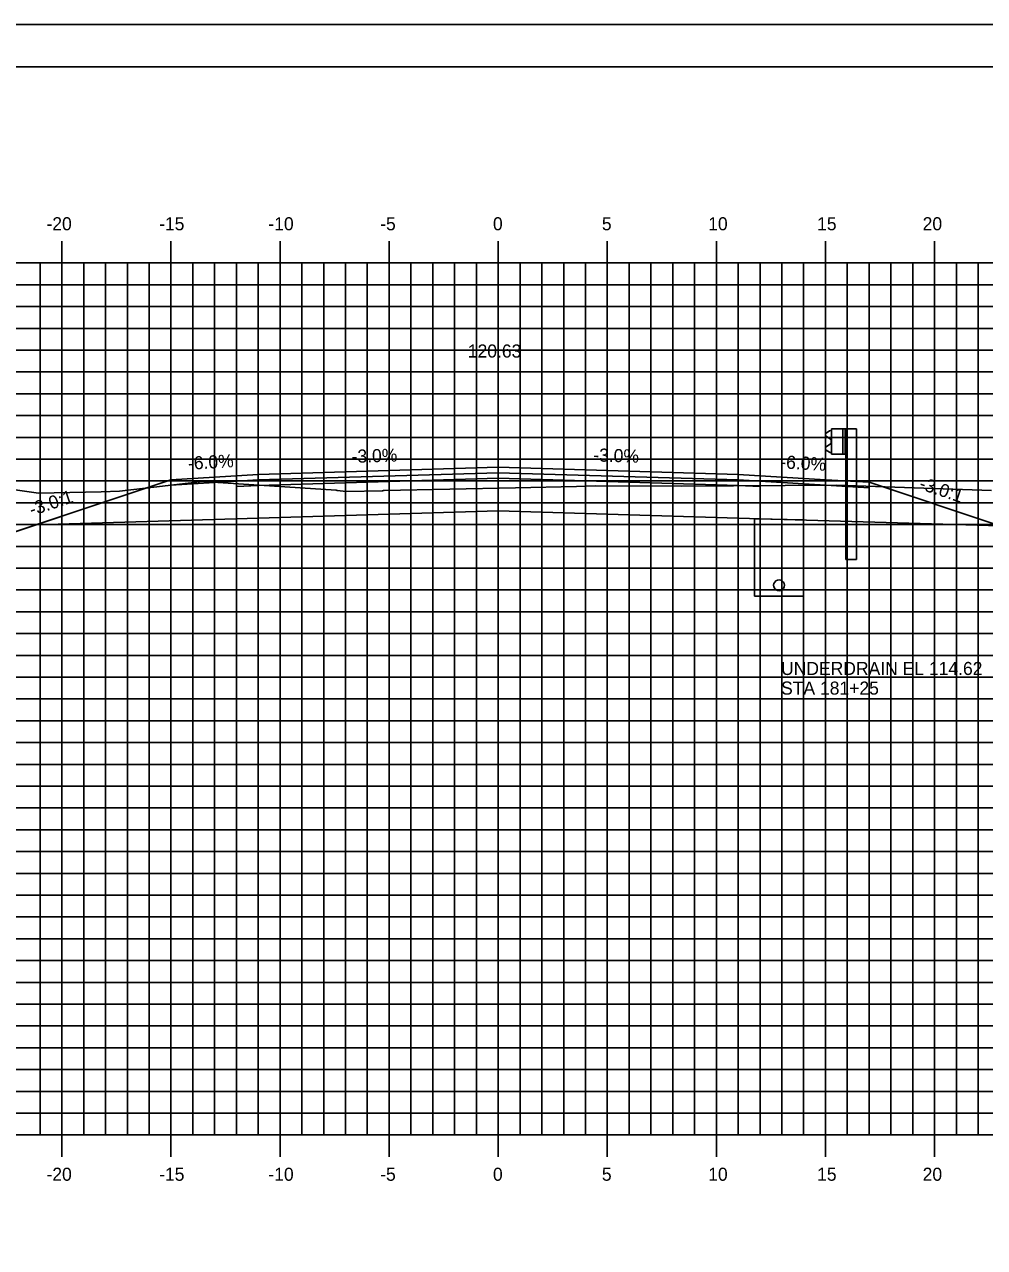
# Model space of a CAD drawing. Extents: x 850598 to 870284, y 366541 to 366651.
# Drawn here: x 859499.4 to 859543.4, y 366595.1 to 366651.2 of the extents above; entities that cross this region are included whole.
import ezdxf

# ---------------------------------------------------------------- set-up
doc = ezdxf.new("R2010")
doc.units = 0
for name, color, linetype in [('ANNOTATION', 7, 'Continuous'), ('BORDER', 7, 'Continuous'), ('D_Drainage_Underdrain', 7, 'Continuous'), ('D_Drainage_Underdrain_06in', 7, 'Continuous'), ('D_Guardrail_Beam_Rt', 7, 'Continuous'), ('D_Roadway_Centerline', 7, 'Continuous'), ('D_Roadway_Centerline_Text', 7, 'Continuous'), ('D_Roadway_Edge_Shoulder', 7, 'Continuous'), ('D_Roadway_Edge_TW', 7, 'Continuous'), ('D_Roadway_Pavement', 7, 'Continuous'), ('D_Roadway_SlopeLines', 7, 'Continuous'), ('D_Roadway_SubGrade', 7, 'Continuous'), ('H_V ANNOTATION', 7, 'Continuous'), ('MAJOR', 7, 'Continuous'), ('MINOR', 7, 'Continuous'), ('PLOT BOUNDARY', 7, 'Continuous'), ('S_Roadway_Centerline', 7, 'Continuous')]:
    doc.layers.add(name, color=color, linetype=linetype)

msp = doc.modelspace()

# ---------------------------------------------------------------- linework, layer by layer
at = {"layer": 'BORDER'}
msp.add_line((859636.159, 366649.225), (859476.159, 366649.225), dxfattribs=at)
at = {"layer": 'D_Drainage_Underdrain'}
msp.add_lwpolyline([(859535.159, 366628.442), (859535.159, 366624.942), (859532.909, 366624.942), (859532.909, 366628.487)], close=True, dxfattribs=at)
at = {"layer": 'D_Drainage_Underdrain_06in'}
msp.add_lwpolyline([(859534.034, 366625.692), (859533.956, 366625.68), (859533.887, 366625.644), (859533.831, 366625.589), (859533.796, 366625.519), (859533.784, 366625.442), (859533.796, 366625.365), (859533.831, 366625.295), (859533.887, 366625.24), (859533.956, 366625.204), (859534.034, 366625.192), (859534.111, 366625.204), (859534.181, 366625.24), (859534.236, 366625.295), (859534.272, 366625.365), (859534.284, 366625.442), (859534.272, 366625.519), (859534.236, 366625.589), (859534.181, 366625.644), (859534.111, 366625.68)], close=True, dxfattribs=at)
at = {"layer": 'D_Guardrail_Beam_Rt'}
for p, q in [((859536.34, 366632.524), (859536.196, 366632.424)), ((859536.196, 366632.281), (859536.392, 366632.144)), ((859536.43, 366632.543), (859536.356, 366632.531)), ((859536.43, 366632.618), (859537.117, 366632.618)), ((859536.43, 366631.451), (859536.43, 366632.618)), ((859536.95, 366632.618), (859536.95, 366631.451)), ((859537.055, 366632.618), (859537.055, 366631.451)), ((859537.117, 366632.618), (859537.588, 366632.618)), ((859537.117, 366632.618), (859537.117, 366631.451)), ((859537.588, 366632.618), (859537.588, 366626.618)), ((859536.392, 366631.925), (859536.196, 366631.788)), ((859536.425, 366632.08), (859536.425, 366631.989)), ((859536.196, 366631.645), (859536.34, 366631.545)), ((859536.356, 366631.539), (859536.43, 366631.526)), ((859537.117, 366631.451), (859536.43, 366631.451)), ((859537.096, 366626.618), (859537.096, 366631.451)), ((859537.096, 366626.618), (859537.588, 366626.618))]:
    msp.add_line(p, q, dxfattribs=at)
for centre, major_axis, start_param, end_param in [((859536.246, 366632.352), (-0.0877, 0), 5.323254, 7.243116), ((859536.364, 366632.49), (-0.0417, 0), 4.886922, 5.323254), ((859536.246, 366631.717), (-0.0877, 0), 5.323254, 7.243116), ((859536.346, 366632.08), (0.0789, 0), 0, 0.959931), ((859536.346, 366631.989), (0.0789, 0), 5.323254, 6.283185), ((859536.364, 366631.579), (-0.0417, 0), 0.959931, 1.396263)]:
    msp.add_ellipse(centre, major_axis=major_axis, ratio=0.995501, start_param=start_param, end_param=end_param, dxfattribs=at)
at = {"layer": 'D_Roadway_Centerline'}
msp.add_lwpolyline([(859485.573, 366631.229), (859486.573, 366631.173), (859487.573, 366630.99), (859488.573, 366630.681), (859489.573, 366630.244), (859496.159, 366626.951), (859499.961, 366628.219), (859506.159, 366630.285), (859510.159, 366630.525), (859521.159, 366630.855), (859532.159, 366630.525), (859536.159, 366630.285), (859538.159, 366630.165), (859544.159, 366628.165), (859584.457, 366618.225), (859598.922, 366614.658), (859608.784, 366612.225), (859612.784, 366612.225)], dxfattribs=at)
at = {"layer": 'D_Roadway_Edge_Shoulder'}
for points in [[(859510.159, 366630.525), (859506.159, 366630.285), (859506.159, 366630.035), (859509.159, 366630.215), (859510.159, 366630.275)], [(859532.159, 366630.525), (859536.159, 366630.285), (859536.159, 366630.285), (859538.159, 366630.165), (859538.159, 366629.915), (859533.159, 366630.215), (859532.159, 366630.275)]]:
    msp.add_lwpolyline(points, close=True, dxfattribs=at)
at = {"layer": 'D_Roadway_Edge_TW'}
msp.add_lwpolyline([(859510.159, 366630.275), (859510.159, 366630.525), (859521.159, 366630.855), (859532.159, 366630.525), (859532.159, 366630.275), (859521.159, 366630.605)], close=True, dxfattribs=at)
at = {"layer": 'D_Roadway_Pavement'}
for points in [[(859510.159, 366630.025), (859510.159, 366630.275), (859521.159, 366630.605), (859532.159, 366630.275), (859532.159, 366630.025), (859521.159, 366630.355)], [(859510.159, 366630.275), (859509.159, 366630.215), (859509.159, 366629.965), (859510.159, 366630.025)], [(859532.159, 366630.275), (859533.159, 366630.215), (859533.159, 366629.965), (859532.159, 366630.025)]]:
    msp.add_lwpolyline(points, close=True, dxfattribs=at)
at = {"layer": 'D_Roadway_SlopeLines'}
msp.add_lwpolyline([(859510.159, 366630.525), (859506.159, 366630.285), (859496.159, 366626.951)], dxfattribs=at)
at = {"layer": 'D_Roadway_SubGrade'}
for points in [[(859510.159, 366630.025), (859509.159, 366629.965), (859509.159, 366630.215), (859506.159, 366630.035), (859506.159, 366630.285), (859499.961, 366628.219), (859510.159, 366628.525)], [(859510.159, 366628.525), (859510.159, 366630.025), (859521.159, 366630.355), (859532.159, 366630.025), (859532.159, 366628.525), (859521.159, 366628.855)], [(859532.159, 366630.025), (859533.159, 366629.965), (859533.159, 366630.215), (859538.159, 366629.915), (859538.159, 366630.165), (859544.159, 366628.165), (859532.159, 366628.525)]]:
    msp.add_lwpolyline(points, close=True, dxfattribs=at)
at = {"layer": 'MAJOR'}
for p, q in [((859501.159, 366641.227), (859501.159, 366640.225)), ((859501.159, 366641.227), (859501.159, 366640.225)), ((859506.159, 366641.227), (859506.159, 366640.225)), ((859506.159, 366641.227), (859506.159, 366640.225)), ((859511.159, 366641.227), (859511.159, 366640.225)), ((859511.159, 366641.227), (859511.159, 366640.225)), ((859516.159, 366641.227), (859516.159, 366640.225)), ((859516.159, 366641.227), (859516.159, 366640.225)), ((859521.159, 366641.227), (859521.159, 366640.225)), ((859521.159, 366641.227), (859521.159, 366640.225)), ((859526.159, 366641.227), (859526.159, 366640.225)), ((859526.159, 366641.227), (859526.159, 366640.225)), ((859531.159, 366641.227), (859531.159, 366640.225)), ((859531.159, 366641.227), (859531.159, 366640.225)), ((859536.159, 366641.227), (859536.159, 366640.225)), ((859536.159, 366641.227), (859536.159, 366640.225)), ((859541.159, 366641.227), (859541.159, 366640.225)), ((859541.159, 366641.227), (859541.159, 366640.225)), ((859481.159, 366640.225), (859621.159, 366640.225)), ((859481.159, 366640.225), (859621.159, 366640.225)), ((859481.159, 366640.225), (859621.159, 366640.225)), ((859481.159, 366640.225), (859621.159, 366640.225)), ((859501.159, 366600.225), (859501.159, 366640.225)), ((859501.159, 366600.225), (859501.159, 366640.225)), ((859506.159, 366600.225), (859506.159, 366640.225)), ((859506.159, 366600.225), (859506.159, 366640.225)), ((859511.159, 366600.225), (859511.159, 366640.225)), ((859511.159, 366600.225), (859511.159, 366640.225)), ((859516.159, 366600.225), (859516.159, 366640.225)), ((859516.159, 366600.225), (859516.159, 366640.225)), ((859521.159, 366600.225), (859521.159, 366640.225)), ((859521.159, 366600.225), (859521.159, 366640.225)), ((859526.159, 366600.225), (859526.159, 366640.225)), ((859526.159, 366600.225), (859526.159, 366640.225)), ((859531.159, 366600.225), (859531.159, 366640.225)), ((859531.159, 366600.225), (859531.159, 366640.225)), ((859536.159, 366600.225), (859536.159, 366640.225)), ((859536.159, 366600.225), (859536.159, 366640.225)), ((859541.159, 366600.225), (859541.159, 366640.225)), ((859541.159, 366600.225), (859541.159, 366640.225)), ((859481.159, 366635.225), (859621.159, 366635.225)), ((859481.159, 366635.225), (859621.159, 366635.225)), ((859481.159, 366630.225), (859621.159, 366630.225)), ((859481.159, 366630.225), (859621.159, 366630.225)), ((859481.159, 366625.225), (859621.159, 366625.225)), ((859481.159, 366625.225), (859621.159, 366625.225)), ((859481.159, 366620.225), (859621.159, 366620.225)), ((859481.159, 366620.225), (859621.159, 366620.225)), ((859481.159, 366615.225), (859621.159, 366615.225)), ((859481.159, 366615.225), (859621.159, 366615.225)), ((859481.159, 366610.225), (859621.159, 366610.225)), ((859481.159, 366610.225), (859621.159, 366610.225)), ((859481.159, 366605.225), (859621.159, 366605.225)), ((859481.159, 366605.225), (859621.159, 366605.225)), ((859481.159, 366600.225), (859621.159, 366600.225)), ((859481.159, 366600.225), (859621.159, 366600.225)), ((859481.159, 366600.225), (859621.159, 366600.225)), ((859481.159, 366600.225), (859621.159, 366600.225)), ((859501.159, 366599.223), (859501.159, 366600.225)), ((859501.159, 366599.223), (859501.159, 366600.225)), ((859506.159, 366599.223), (859506.159, 366600.225)), ((859506.159, 366599.223), (859506.159, 366600.225)), ((859511.159, 366599.223), (859511.159, 366600.225)), ((859511.159, 366599.223), (859511.159, 366600.225)), ((859516.159, 366599.223), (859516.159, 366600.225)), ((859516.159, 366599.223), (859516.159, 366600.225)), ((859521.159, 366599.223), (859521.159, 366600.225)), ((859521.159, 366599.223), (859521.159, 366600.225)), ((859526.159, 366599.223), (859526.159, 366600.225)), ((859526.159, 366599.223), (859526.159, 366600.225)), ((859531.159, 366599.223), (859531.159, 366600.225)), ((859531.159, 366599.223), (859531.159, 366600.225)), ((859536.159, 366599.223), (859536.159, 366600.225)), ((859536.159, 366599.223), (859536.159, 366600.225)), ((859541.159, 366599.223), (859541.159, 366600.225)), ((859541.159, 366599.223), (859541.159, 366600.225))]:
    msp.add_line(p, q, dxfattribs=at)
at = {"layer": 'MINOR'}
for p, q in [((859500.159, 366600.225), (859500.159, 366640.225)), ((859500.159, 366600.225), (859500.159, 366640.225)), ((859502.159, 366600.225), (859502.159, 366640.225)), ((859502.159, 366600.225), (859502.159, 366640.225)), ((859503.159, 366600.225), (859503.159, 366640.225)), ((859503.159, 366600.225), (859503.159, 366640.225)), ((859504.159, 366600.225), (859504.159, 366640.225)), ((859504.159, 366600.225), (859504.159, 366640.225)), ((859505.159, 366600.225), (859505.159, 366640.225)), ((859505.159, 366600.225), (859505.159, 366640.225)), ((859507.159, 366600.225), (859507.159, 366640.225)), ((859507.159, 366600.225), (859507.159, 366640.225)), ((859508.159, 366600.225), (859508.159, 366640.225)), ((859508.159, 366600.225), (859508.159, 366640.225)), ((859509.159, 366600.225), (859509.159, 366640.225)), ((859509.159, 366600.225), (859509.159, 366640.225)), ((859510.159, 366600.225), (859510.159, 366640.225)), ((859510.159, 366600.225), (859510.159, 366640.225)), ((859512.159, 366600.225), (859512.159, 366640.225)), ((859512.159, 366600.225), (859512.159, 366640.225)), ((859513.159, 366600.225), (859513.159, 366640.225)), ((859513.159, 366600.225), (859513.159, 366640.225)), ((859514.159, 366600.225), (859514.159, 366640.225)), ((859514.159, 366600.225), (859514.159, 366640.225)), ((859515.159, 366600.225), (859515.159, 366640.225)), ((859515.159, 366600.225), (859515.159, 366640.225)), ((859517.159, 366600.225), (859517.159, 366640.225)), ((859517.159, 366600.225), (859517.159, 366640.225)), ((859518.159, 366600.225), (859518.159, 366640.225)), ((859518.159, 366600.225), (859518.159, 366640.225)), ((859519.159, 366600.225), (859519.159, 366640.225)), ((859519.159, 366600.225), (859519.159, 366640.225)), ((859520.159, 366600.225), (859520.159, 366640.225)), ((859520.159, 366600.225), (859520.159, 366640.225)), ((859522.159, 366600.225), (859522.159, 366640.225)), ((859522.159, 366600.225), (859522.159, 366640.225)), ((859523.159, 366600.225), (859523.159, 366640.225)), ((859523.159, 366600.225), (859523.159, 366640.225)), ((859524.159, 366600.225), (859524.159, 366640.225)), ((859524.159, 366600.225), (859524.159, 366640.225)), ((859525.159, 366600.225), (859525.159, 366640.225)), ((859525.159, 366600.225), (859525.159, 366640.225)), ((859527.159, 366600.225), (859527.159, 366640.225)), ((859527.159, 366600.225), (859527.159, 366640.225)), ((859528.159, 366600.225), (859528.159, 366640.225)), ((859528.159, 366600.225), (859528.159, 366640.225)), ((859529.159, 366600.225), (859529.159, 366640.225)), ((859529.159, 366600.225), (859529.159, 366640.225)), ((859530.159, 366600.225), (859530.159, 366640.225)), ((859530.159, 366600.225), (859530.159, 366640.225)), ((859532.159, 366600.225), (859532.159, 366640.225)), ((859532.159, 366600.225), (859532.159, 366640.225)), ((859533.159, 366600.225), (859533.159, 366640.225)), ((859533.159, 366600.225), (859533.159, 366640.225)), ((859534.159, 366600.225), (859534.159, 366640.225)), ((859534.159, 366600.225), (859534.159, 366640.225)), ((859535.159, 366600.225), (859535.159, 366640.225)), ((859535.159, 366600.225), (859535.159, 366640.225)), ((859537.159, 366600.225), (859537.159, 366640.225)), ((859537.159, 366600.225), (859537.159, 366640.225)), ((859538.159, 366600.225), (859538.159, 366640.225)), ((859538.159, 366600.225), (859538.159, 366640.225)), ((859539.159, 366600.225), (859539.159, 366640.225)), ((859539.159, 366600.225), (859539.159, 366640.225)), ((859540.159, 366600.225), (859540.159, 366640.225)), ((859540.159, 366600.225), (859540.159, 366640.225)), ((859542.159, 366600.225), (859542.159, 366640.225)), ((859542.159, 366600.225), (859542.159, 366640.225)), ((859543.159, 366600.225), (859543.159, 366640.225)), ((859543.159, 366600.225), (859543.159, 366640.225)), ((859481.159, 366639.225), (859621.159, 366639.225)), ((859481.159, 366639.225), (859621.159, 366639.225)), ((859481.159, 366638.225), (859621.159, 366638.225)), ((859481.159, 366638.225), (859621.159, 366638.225)), ((859481.159, 366637.225), (859621.159, 366637.225)), ((859481.159, 366637.225), (859621.159, 366637.225)), ((859481.159, 366636.225), (859621.159, 366636.225)), ((859481.159, 366636.225), (859621.159, 366636.225)), ((859481.159, 366634.225), (859621.159, 366634.225)), ((859481.159, 366634.225), (859621.159, 366634.225)), ((859481.159, 366633.225), (859621.159, 366633.225)), ((859481.159, 366633.225), (859621.159, 366633.225)), ((859481.159, 366632.225), (859621.159, 366632.225)), ((859481.159, 366632.225), (859621.159, 366632.225)), ((859481.159, 366631.225), (859621.159, 366631.225)), ((859481.159, 366631.225), (859621.159, 366631.225)), ((859481.159, 366629.225), (859621.159, 366629.225)), ((859481.159, 366629.225), (859621.159, 366629.225)), ((859481.159, 366628.225), (859621.159, 366628.225)), ((859481.159, 366628.225), (859621.159, 366628.225)), ((859481.159, 366627.225), (859621.159, 366627.225)), ((859481.159, 366627.225), (859621.159, 366627.225)), ((859481.159, 366626.225), (859621.159, 366626.225)), ((859481.159, 366626.225), (859621.159, 366626.225)), ((859481.159, 366624.225), (859621.159, 366624.225)), ((859481.159, 366624.225), (859621.159, 366624.225)), ((859481.159, 366623.225), (859621.159, 366623.225)), ((859481.159, 366623.225), (859621.159, 366623.225)), ((859481.159, 366622.225), (859621.159, 366622.225)), ((859481.159, 366622.225), (859621.159, 366622.225)), ((859481.159, 366621.225), (859621.159, 366621.225)), ((859481.159, 366621.225), (859621.159, 366621.225)), ((859481.159, 366619.225), (859621.159, 366619.225)), ((859481.159, 366619.225), (859621.159, 366619.225)), ((859481.159, 366618.225), (859621.159, 366618.225)), ((859481.159, 366618.225), (859621.159, 366618.225)), ((859481.159, 366617.225), (859621.159, 366617.225)), ((859481.159, 366617.225), (859621.159, 366617.225)), ((859481.159, 366616.225), (859621.159, 366616.225)), ((859481.159, 366616.225), (859621.159, 366616.225)), ((859481.159, 366614.225), (859621.159, 366614.225)), ((859481.159, 366614.225), (859621.159, 366614.225)), ((859481.159, 366613.225), (859621.159, 366613.225)), ((859481.159, 366613.225), (859621.159, 366613.225)), ((859481.159, 366612.225), (859621.159, 366612.225)), ((859481.159, 366612.225), (859621.159, 366612.225)), ((859481.159, 366611.225), (859621.159, 366611.225)), ((859481.159, 366611.225), (859621.159, 366611.225)), ((859481.159, 366609.225), (859621.159, 366609.225)), ((859481.159, 366609.225), (859621.159, 366609.225)), ((859481.159, 366608.225), (859621.159, 366608.225)), ((859481.159, 366608.225), (859621.159, 366608.225)), ((859481.159, 366607.225), (859621.159, 366607.225)), ((859481.159, 366607.225), (859621.159, 366607.225)), ((859481.159, 366606.225), (859621.159, 366606.225)), ((859481.159, 366606.225), (859621.159, 366606.225)), ((859481.159, 366604.225), (859621.159, 366604.225)), ((859481.159, 366604.225), (859621.159, 366604.225)), ((859481.159, 366603.225), (859621.159, 366603.225)), ((859481.159, 366603.225), (859621.159, 366603.225)), ((859481.159, 366602.225), (859621.159, 366602.225)), ((859481.159, 366602.225), (859621.159, 366602.225)), ((859481.159, 366601.225), (859621.159, 366601.225)), ((859481.159, 366601.225), (859621.159, 366601.225))]:
    msp.add_line(p, q, dxfattribs=at)
at = {"layer": 'PLOT BOUNDARY'}
msp.add_lwpolyline([(859468.066, 366541.166), (859638.066, 366541.166), (859638.066, 366651.166), (859468.066, 366651.166)], close=True, dxfattribs=at)
at = {"layer": 'S_Roadway_Centerline'}
msp.add_lwpolyline([(859481.159, 366631.194), (859491.243, 366631.273), (859493.885, 366630.547), (859500.087, 366629.67), (859502.96, 366629.732), (859503.796, 366629.76), (859507.607, 366630.194), (859513.736, 366629.802), (859513.779, 366629.789), (859514.182, 366629.74), (859515.854, 366629.772), (859515.905, 366629.784), (859515.933, 366629.787), (859521.953, 366629.905), (859524.743, 366629.978), (859525.625, 366630.008), (859529.575, 366629.988), (859536.675, 366630.035), (859543.763, 366629.794)], dxfattribs=at)

# ---------------------------------------------------------------- texts
at = {"layer": 'ANNOTATION'}
for s, rotation, p in [('-3.0%', 1.7184, (859514.447, 366631.054)), ('-3.0%', 358.2816, (859525.507, 366631.125)), ('-6.0%', 3.4336, (859506.956, 366630.734)), ('-6.0%', 356.5664, (859534.076, 366630.811)), ('-3.0:1', 341.5651, (859540.413, 366629.867)), ('-3.0:1', 18.4348, (859499.78, 366628.612))]:
    msp.add_text(s, height=0.6, rotation=rotation, dxfattribs=at).set_placement(p)
at = {"layer": 'D_Roadway_Centerline'}
for s, p in [('C', (859521.154, 366630.855)), ('C', (859521.154, 366630.855)), ('L', (859521.159, 366630.847)), ('L', (859521.159, 366630.847))]:
    msp.add_text(s, height=0.0146, dxfattribs=at).set_placement(p)
at = {"layer": 'D_Roadway_Centerline_Text'}
msp.add_text('120.63', height=0.6, dxfattribs=at).set_placement((859519.765, 366635.887))
at = {"layer": 'H_V ANNOTATION'}
for s, p in [('-20', (859500.452, 366641.725)), ('-10', (859510.624, 366641.725)), ('0', (859520.918, 366641.725)), ('10', (859530.784, 366641.725)), ('20', (859540.613, 366641.725)), ('-15', (859505.616, 366641.725)), ('-5', (859515.749, 366641.725)), ('5', (859525.91, 366641.725)), ('15', (859535.776, 366641.725)), ('UNDERDRAIN EL 114.62', (859534.124, 366621.325)), ('STA 181+25', (859534.124, 366620.425)), ('-20', (859500.452, 366598.125)), ('-15', (859505.616, 366598.125)), ('-10', (859510.624, 366598.125)), ('-5', (859515.749, 366598.125)), ('0', (859520.918, 366598.125)), ('5', (859525.91, 366598.125)), ('10', (859530.784, 366598.125)), ('15', (859535.776, 366598.125)), ('20', (859540.613, 366598.125))]:
    msp.add_text(s, height=0.6, dxfattribs=at).set_placement(p)
at = {"layer": 'S_Roadway_Centerline'}
for s, p in [('C', (859536.67, 366630.035)), ('L', (859536.675, 366630.027))]:
    msp.add_text(s, height=0.0146, dxfattribs=at).set_placement(p)

doc.saveas('drawing.dxf')
